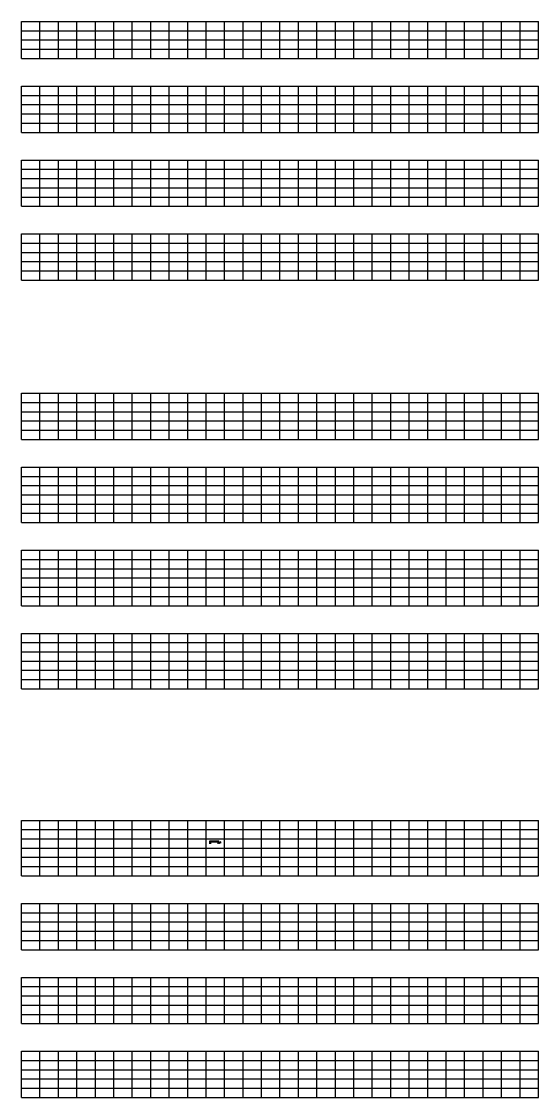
# Model space of a CAD drawing. Extents: x 1374311 to 1383814, y 384102 to 406278.
# Drawn here: x 1375927 to 1376207, y 387815 to 388398 of the extents above; entities that cross this region are included whole.
import ezdxf

# ---------------------------------------------------------------- set-up
doc = ezdxf.new("R2010")
doc.units = 0
doc.layers.add('R_Border Prem', color=7, linetype='Continuous')
doc.layers.add('R_Grid', color=7, linetype='Continuous')

msp = doc.modelspace()

# ---------------------------------------------------------------- linework, layer by layer
at = {"layer": 'R_Border Prem'}
for p, q in [((1376028.61, 387954.05), (1376033.36, 387954.05)), ((1376028.61, 387952.55), (1376028.61, 387954.05)), ((1376029.11, 387952.55), (1376029.11, 387953.55)), ((1376029.11, 387953.55), (1376033.11, 387953.55)), ((1376033.44, 387953.88), (1376033.11, 387953.55)), ((1376034.61, 387953.57), (1376033.11, 387953.05)), ((1376033.11, 387952.55), (1376033.11, 387953.05)), ((1376033.44, 387953.88), (1376033.36, 387954.05)), ((1376034.61, 387953.04), (1376033.61, 387952.69)), ((1376033.61, 387952.55), (1376033.61, 387952.69))]:
    msp.add_line(p, q, dxfattribs=at)
msp.add_lwpolyline([(1376034.61, 387953.04), (1376034.61, 387953.57)], dxfattribs=at)
at = {"layer": 'R_Grid'}
for p, q in [((1375926.61, 388397.62), (1376206.61, 388397.62)), ((1375926.61, 388377.62), (1375926.61, 388397.62)), ((1375936.61, 388377.62), (1375936.61, 388397.62)), ((1375946.61, 388377.62), (1375946.61, 388397.62)), ((1375956.61, 388377.62), (1375956.61, 388397.62)), ((1375966.61, 388377.62), (1375966.61, 388397.62)), ((1375976.61, 388377.62), (1375976.61, 388397.62)), ((1375986.61, 388377.62), (1375986.61, 388397.62)), ((1375996.61, 388377.62), (1375996.61, 388397.62)), ((1376006.61, 388377.62), (1376006.61, 388397.62)), ((1376016.61, 388377.62), (1376016.61, 388397.62)), ((1376026.61, 388377.62), (1376026.61, 388397.62)), ((1376036.61, 388377.62), (1376036.61, 388397.62)), ((1376046.61, 388377.62), (1376046.61, 388397.62)), ((1376056.61, 388377.62), (1376056.61, 388397.62)), ((1376066.61, 388377.62), (1376066.61, 388397.62)), ((1376076.61, 388377.62), (1376076.61, 388397.62)), ((1376086.61, 388377.62), (1376086.61, 388397.62)), ((1376096.61, 388377.62), (1376096.61, 388397.62)), ((1376106.61, 388377.62), (1376106.61, 388397.62)), ((1376116.61, 388377.62), (1376116.61, 388397.62)), ((1376126.61, 388377.62), (1376126.61, 388397.62)), ((1376136.61, 388377.62), (1376136.61, 388397.62)), ((1376146.61, 388377.62), (1376146.61, 388397.62)), ((1376156.61, 388377.62), (1376156.61, 388397.62)), ((1376166.61, 388377.62), (1376166.61, 388397.62)), ((1376176.61, 388377.62), (1376176.61, 388397.62)), ((1376186.61, 388377.62), (1376186.61, 388397.62)), ((1376196.61, 388377.62), (1376196.61, 388397.62)), ((1376206.61, 388377.62), (1376206.61, 388397.62)), ((1375926.61, 388392.62), (1376206.61, 388392.62)), ((1375926.61, 388387.62), (1376206.61, 388387.62)), ((1375926.61, 388382.62), (1376206.61, 388382.62)), ((1375926.61, 388377.62), (1376206.61, 388377.62)), ((1375926.61, 388362.62), (1376206.61, 388362.62)), ((1375926.61, 388337.62), (1375926.61, 388362.62)), ((1375936.61, 388337.62), (1375936.61, 388362.62)), ((1375946.61, 388337.62), (1375946.61, 388362.62)), ((1375956.61, 388337.62), (1375956.61, 388362.62)), ((1375966.61, 388337.62), (1375966.61, 388362.62)), ((1375976.61, 388337.62), (1375976.61, 388362.62)), ((1375986.61, 388337.62), (1375986.61, 388362.62)), ((1375996.61, 388337.62), (1375996.61, 388362.62)), ((1376006.61, 388337.62), (1376006.61, 388362.62)), ((1376016.61, 388337.62), (1376016.61, 388362.62)), ((1376026.61, 388337.62), (1376026.61, 388362.62)), ((1376036.61, 388337.62), (1376036.61, 388362.62)), ((1376046.61, 388337.62), (1376046.61, 388362.62)), ((1376056.61, 388337.62), (1376056.61, 388362.62)), ((1376066.61, 388337.62), (1376066.61, 388362.62)), ((1376076.61, 388337.62), (1376076.61, 388362.62)), ((1376086.61, 388337.62), (1376086.61, 388362.62)), ((1376096.61, 388337.62), (1376096.61, 388362.62)), ((1376106.61, 388337.62), (1376106.61, 388362.62)), ((1376116.61, 388337.62), (1376116.61, 388362.62)), ((1376126.61, 388337.62), (1376126.61, 388362.62)), ((1376136.61, 388337.62), (1376136.61, 388362.62)), ((1376146.61, 388337.62), (1376146.61, 388362.62)), ((1376156.61, 388337.62), (1376156.61, 388362.62)), ((1376166.61, 388337.62), (1376166.61, 388362.62)), ((1376176.61, 388337.62), (1376176.61, 388362.62)), ((1376186.61, 388337.62), (1376186.61, 388362.62)), ((1376196.61, 388337.62), (1376196.61, 388362.62)), ((1376206.61, 388337.62), (1376206.61, 388362.62)), ((1375926.61, 388357.62), (1376206.61, 388357.62)), ((1375926.61, 388352.62), (1376206.61, 388352.62)), ((1375926.61, 388347.62), (1376206.61, 388347.62)), ((1375926.61, 388342.62), (1376206.61, 388342.62)), ((1375926.61, 388337.62), (1376206.61, 388337.62)), ((1375926.61, 388322.62), (1376206.61, 388322.62)), ((1375926.61, 388297.62), (1375926.61, 388322.62)), ((1375936.61, 388297.62), (1375936.61, 388322.62)), ((1375946.61, 388297.62), (1375946.61, 388322.62)), ((1375956.61, 388297.62), (1375956.61, 388322.62)), ((1375966.61, 388297.62), (1375966.61, 388322.62)), ((1375976.61, 388297.62), (1375976.61, 388322.62)), ((1375986.61, 388297.62), (1375986.61, 388322.62)), ((1375996.61, 388297.62), (1375996.61, 388322.62)), ((1376006.61, 388297.62), (1376006.61, 388322.62)), ((1376016.61, 388297.62), (1376016.61, 388322.62)), ((1376026.61, 388297.62), (1376026.61, 388322.62)), ((1376036.61, 388297.62), (1376036.61, 388322.62)), ((1376046.61, 388297.62), (1376046.61, 388322.62)), ((1376056.61, 388297.62), (1376056.61, 388322.62)), ((1376066.61, 388297.62), (1376066.61, 388322.62)), ((1376076.61, 388297.62), (1376076.61, 388322.62)), ((1376086.61, 388297.62), (1376086.61, 388322.62)), ((1376096.61, 388297.62), (1376096.61, 388322.62)), ((1376106.61, 388297.62), (1376106.61, 388322.62)), ((1376116.61, 388297.62), (1376116.61, 388322.62)), ((1376126.61, 388297.62), (1376126.61, 388322.62)), ((1376136.61, 388297.62), (1376136.61, 388322.62)), ((1376146.61, 388297.62), (1376146.61, 388322.62)), ((1376156.61, 388297.62), (1376156.61, 388322.62)), ((1376166.61, 388297.62), (1376166.61, 388322.62)), ((1376176.61, 388297.62), (1376176.61, 388322.62)), ((1376186.61, 388297.62), (1376186.61, 388322.62)), ((1376196.61, 388297.62), (1376196.61, 388322.62)), ((1376206.61, 388297.62), (1376206.61, 388322.62)), ((1375926.61, 388317.62), (1376206.61, 388317.62)), ((1375926.61, 388312.62), (1376206.61, 388312.62)), ((1375926.61, 388307.62), (1376206.61, 388307.62)), ((1375926.61, 388302.62), (1376206.61, 388302.62)), ((1375926.61, 388297.62), (1376206.61, 388297.62)), ((1375926.61, 388282.62), (1376206.61, 388282.62)), ((1375926.61, 388257.62), (1375926.61, 388282.62)), ((1375936.61, 388257.62), (1375936.61, 388282.62)), ((1375946.61, 388257.62), (1375946.61, 388282.62)), ((1375956.61, 388257.62), (1375956.61, 388282.62)), ((1375966.61, 388257.62), (1375966.61, 388282.62)), ((1375976.61, 388257.62), (1375976.61, 388282.62)), ((1375986.61, 388257.62), (1375986.61, 388282.62)), ((1375996.61, 388257.62), (1375996.61, 388282.62)), ((1376006.61, 388257.62), (1376006.61, 388282.62)), ((1376016.61, 388257.62), (1376016.61, 388282.62)), ((1376026.61, 388257.62), (1376026.61, 388282.62)), ((1376036.61, 388257.62), (1376036.61, 388282.62)), ((1376046.61, 388257.62), (1376046.61, 388282.62)), ((1376056.61, 388257.62), (1376056.61, 388282.62)), ((1376066.61, 388257.62), (1376066.61, 388282.62)), ((1376076.61, 388257.62), (1376076.61, 388282.62)), ((1376086.61, 388257.62), (1376086.61, 388282.62)), ((1376096.61, 388257.62), (1376096.61, 388282.62)), ((1376106.61, 388257.62), (1376106.61, 388282.62)), ((1376116.61, 388257.62), (1376116.61, 388282.62)), ((1376126.61, 388257.62), (1376126.61, 388282.62)), ((1376136.61, 388257.62), (1376136.61, 388282.62)), ((1376146.61, 388257.62), (1376146.61, 388282.62)), ((1376156.61, 388257.62), (1376156.61, 388282.62)), ((1376166.61, 388257.62), (1376166.61, 388282.62)), ((1376176.61, 388257.62), (1376176.61, 388282.62)), ((1376186.61, 388257.62), (1376186.61, 388282.62)), ((1376196.61, 388257.62), (1376196.61, 388282.62)), ((1376206.61, 388257.62), (1376206.61, 388282.62)), ((1375926.61, 388277.62), (1376206.61, 388277.62)), ((1375926.61, 388272.62), (1376206.61, 388272.62)), ((1375926.61, 388267.62), (1376206.61, 388267.62)), ((1375926.61, 388262.62), (1376206.61, 388262.62)), ((1375926.61, 388257.62), (1376206.61, 388257.62)), ((1375926.61, 388196.4), (1376206.61, 388196.4)), ((1375926.61, 388171.4), (1375926.61, 388196.4)), ((1375936.61, 388171.4), (1375936.61, 388196.4)), ((1375946.61, 388171.4), (1375946.61, 388196.4)), ((1375956.61, 388171.4), (1375956.61, 388196.4)), ((1375966.61, 388171.4), (1375966.61, 388196.4)), ((1375976.61, 388171.4), (1375976.61, 388196.4)), ((1375986.61, 388171.4), (1375986.61, 388196.4)), ((1375996.61, 388171.4), (1375996.61, 388196.4)), ((1376006.61, 388171.4), (1376006.61, 388196.4)), ((1376016.61, 388171.4), (1376016.61, 388196.4)), ((1376026.61, 388171.4), (1376026.61, 388196.4)), ((1376036.61, 388171.4), (1376036.61, 388196.4)), ((1376046.61, 388171.4), (1376046.61, 388196.4)), ((1376056.61, 388171.4), (1376056.61, 388196.4)), ((1376066.61, 388171.4), (1376066.61, 388196.4)), ((1376076.61, 388171.4), (1376076.61, 388196.4)), ((1376086.61, 388171.4), (1376086.61, 388196.4)), ((1376096.61, 388171.4), (1376096.61, 388196.4)), ((1376106.61, 388171.4), (1376106.61, 388196.4)), ((1376116.61, 388171.4), (1376116.61, 388196.4)), ((1376126.61, 388171.4), (1376126.61, 388196.4)), ((1376136.61, 388171.4), (1376136.61, 388196.4)), ((1376146.61, 388171.4), (1376146.61, 388196.4)), ((1376156.61, 388171.4), (1376156.61, 388196.4)), ((1376166.61, 388171.4), (1376166.61, 388196.4)), ((1376176.61, 388171.4), (1376176.61, 388196.4)), ((1376186.61, 388171.4), (1376186.61, 388196.4)), ((1376196.61, 388171.4), (1376196.61, 388196.4)), ((1376206.61, 388171.4), (1376206.61, 388196.4)), ((1375926.61, 388191.4), (1376206.61, 388191.4)), ((1375926.61, 388186.4), (1376206.61, 388186.4)), ((1375926.61, 388181.4), (1376206.61, 388181.4)), ((1375926.61, 388176.4), (1376206.61, 388176.4)), ((1375926.61, 388171.4), (1376206.61, 388171.4)), ((1375926.61, 388156.4), (1376206.61, 388156.4)), ((1375926.61, 388126.4), (1375926.61, 388156.4)), ((1375936.61, 388126.4), (1375936.61, 388156.4)), ((1375946.61, 388126.4), (1375946.61, 388156.4)), ((1375956.61, 388126.4), (1375956.61, 388156.4)), ((1375966.61, 388126.4), (1375966.61, 388156.4)), ((1375976.61, 388126.4), (1375976.61, 388156.4)), ((1375986.61, 388126.4), (1375986.61, 388156.4)), ((1375996.61, 388126.4), (1375996.61, 388156.4)), ((1376006.61, 388126.4), (1376006.61, 388156.4)), ((1376016.61, 388126.4), (1376016.61, 388156.4)), ((1376026.61, 388126.4), (1376026.61, 388156.4)), ((1376036.61, 388126.4), (1376036.61, 388156.4)), ((1376046.61, 388126.4), (1376046.61, 388156.4)), ((1376056.61, 388126.4), (1376056.61, 388156.4)), ((1376066.61, 388126.4), (1376066.61, 388156.4)), ((1376076.61, 388126.4), (1376076.61, 388156.4)), ((1376086.61, 388126.4), (1376086.61, 388156.4)), ((1376096.61, 388126.4), (1376096.61, 388156.4)), ((1376106.61, 388126.4), (1376106.61, 388156.4)), ((1376116.61, 388126.4), (1376116.61, 388156.4)), ((1376126.61, 388126.4), (1376126.61, 388156.4)), ((1376136.61, 388126.4), (1376136.61, 388156.4)), ((1376146.61, 388126.4), (1376146.61, 388156.4)), ((1376156.61, 388126.4), (1376156.61, 388156.4)), ((1376166.61, 388126.4), (1376166.61, 388156.4)), ((1376176.61, 388126.4), (1376176.61, 388156.4)), ((1376186.61, 388126.4), (1376186.61, 388156.4)), ((1376196.61, 388126.4), (1376196.61, 388156.4)), ((1376206.61, 388126.4), (1376206.61, 388156.4)), ((1375926.61, 388151.4), (1376206.61, 388151.4)), ((1375926.61, 388146.4), (1376206.61, 388146.4)), ((1375926.61, 388141.4), (1376206.61, 388141.4)), ((1375926.61, 388136.4), (1376206.61, 388136.4)), ((1375926.61, 388131.4), (1376206.61, 388131.4)), ((1375926.61, 388126.4), (1376206.61, 388126.4)), ((1375926.61, 388111.4), (1376206.61, 388111.4)), ((1375926.61, 388081.4), (1375926.61, 388111.4)), ((1375936.61, 388081.4), (1375936.61, 388111.4)), ((1375946.61, 388081.4), (1375946.61, 388111.4)), ((1375956.61, 388081.4), (1375956.61, 388111.4)), ((1375966.61, 388081.4), (1375966.61, 388111.4)), ((1375976.61, 388081.4), (1375976.61, 388111.4)), ((1375986.61, 388081.4), (1375986.61, 388111.4)), ((1375996.61, 388081.4), (1375996.61, 388111.4)), ((1376006.61, 388081.4), (1376006.61, 388111.4)), ((1376016.61, 388081.4), (1376016.61, 388111.4)), ((1376026.61, 388081.4), (1376026.61, 388111.4)), ((1376036.61, 388081.4), (1376036.61, 388111.4)), ((1376046.61, 388081.4), (1376046.61, 388111.4)), ((1376056.61, 388081.4), (1376056.61, 388111.4)), ((1376066.61, 388081.4), (1376066.61, 388111.4)), ((1376076.61, 388081.4), (1376076.61, 388111.4)), ((1376086.61, 388081.4), (1376086.61, 388111.4)), ((1376096.61, 388081.4), (1376096.61, 388111.4)), ((1376106.61, 388081.4), (1376106.61, 388111.4)), ((1376116.61, 388081.4), (1376116.61, 388111.4)), ((1376126.61, 388081.4), (1376126.61, 388111.4)), ((1376136.61, 388081.4), (1376136.61, 388111.4)), ((1376146.61, 388081.4), (1376146.61, 388111.4)), ((1376156.61, 388081.4), (1376156.61, 388111.4)), ((1376166.61, 388081.4), (1376166.61, 388111.4)), ((1376176.61, 388081.4), (1376176.61, 388111.4)), ((1376186.61, 388081.4), (1376186.61, 388111.4)), ((1376196.61, 388081.4), (1376196.61, 388111.4)), ((1376206.61, 388081.4), (1376206.61, 388111.4)), ((1375926.61, 388106.4), (1376206.61, 388106.4)), ((1375926.61, 388101.4), (1376206.61, 388101.4)), ((1375926.61, 388096.4), (1376206.61, 388096.4)), ((1375926.61, 388091.4), (1376206.61, 388091.4)), ((1375926.61, 388086.4), (1376206.61, 388086.4)), ((1375926.61, 388081.4), (1376206.61, 388081.4)), ((1375926.61, 388066.4), (1376206.61, 388066.4)), ((1375926.61, 388036.4), (1375926.61, 388066.4)), ((1375936.61, 388036.4), (1375936.61, 388066.4)), ((1375946.61, 388036.4), (1375946.61, 388066.4)), ((1375956.61, 388036.4), (1375956.61, 388066.4)), ((1375966.61, 388036.4), (1375966.61, 388066.4)), ((1375976.61, 388036.4), (1375976.61, 388066.4)), ((1375986.61, 388036.4), (1375986.61, 388066.4)), ((1375996.61, 388036.4), (1375996.61, 388066.4)), ((1376006.61, 388036.4), (1376006.61, 388066.4)), ((1376016.61, 388036.4), (1376016.61, 388066.4)), ((1376026.61, 388036.4), (1376026.61, 388066.4)), ((1376036.61, 388036.4), (1376036.61, 388066.4)), ((1376046.61, 388036.4), (1376046.61, 388066.4)), ((1376056.61, 388036.4), (1376056.61, 388066.4)), ((1376066.61, 388036.4), (1376066.61, 388066.4)), ((1376076.61, 388036.4), (1376076.61, 388066.4)), ((1376086.61, 388036.4), (1376086.61, 388066.4)), ((1376096.61, 388036.4), (1376096.61, 388066.4)), ((1376106.61, 388036.4), (1376106.61, 388066.4)), ((1376116.61, 388036.4), (1376116.61, 388066.4)), ((1376126.61, 388036.4), (1376126.61, 388066.4)), ((1376136.61, 388036.4), (1376136.61, 388066.4)), ((1376146.61, 388036.4), (1376146.61, 388066.4)), ((1376156.61, 388036.4), (1376156.61, 388066.4)), ((1376166.61, 388036.4), (1376166.61, 388066.4)), ((1376176.61, 388036.4), (1376176.61, 388066.4)), ((1376186.61, 388036.4), (1376186.61, 388066.4)), ((1376196.61, 388036.4), (1376196.61, 388066.4)), ((1376206.61, 388036.4), (1376206.61, 388066.4)), ((1375926.61, 388061.4), (1376206.61, 388061.4)), ((1375926.61, 388056.4), (1376206.61, 388056.4)), ((1375926.61, 388051.4), (1376206.61, 388051.4)), ((1375926.61, 388046.4), (1376206.61, 388046.4)), ((1375926.61, 388041.4), (1376206.61, 388041.4)), ((1375926.61, 388036.4), (1376206.61, 388036.4)), ((1375926.61, 387965.18), (1376206.61, 387965.18)), ((1375926.61, 387935.18), (1375926.61, 387965.18)), ((1375936.61, 387935.18), (1375936.61, 387965.18)), ((1375946.61, 387935.18), (1375946.61, 387965.18)), ((1375956.61, 387935.18), (1375956.61, 387965.18)), ((1375966.61, 387935.18), (1375966.61, 387965.18)), ((1375976.61, 387935.18), (1375976.61, 387965.18)), ((1375986.61, 387935.18), (1375986.61, 387965.18)), ((1375996.61, 387935.18), (1375996.61, 387965.18)), ((1376006.61, 387935.18), (1376006.61, 387965.18)), ((1376016.61, 387935.18), (1376016.61, 387965.18)), ((1376026.61, 387935.18), (1376026.61, 387965.18)), ((1376036.61, 387935.18), (1376036.61, 387965.18)), ((1376046.61, 387935.18), (1376046.61, 387965.18)), ((1376056.61, 387935.18), (1376056.61, 387965.18)), ((1376066.61, 387935.18), (1376066.61, 387965.18)), ((1376076.61, 387935.18), (1376076.61, 387965.18)), ((1376086.61, 387935.18), (1376086.61, 387965.18)), ((1376096.61, 387935.18), (1376096.61, 387965.18)), ((1376106.61, 387935.18), (1376106.61, 387965.18)), ((1376116.61, 387935.18), (1376116.61, 387965.18)), ((1376126.61, 387935.18), (1376126.61, 387965.18)), ((1376136.61, 387935.18), (1376136.61, 387965.18)), ((1376146.61, 387935.18), (1376146.61, 387965.18)), ((1376156.61, 387935.18), (1376156.61, 387965.18)), ((1376166.61, 387935.18), (1376166.61, 387965.18)), ((1376176.61, 387935.18), (1376176.61, 387965.18)), ((1376186.61, 387935.18), (1376186.61, 387965.18)), ((1376196.61, 387935.18), (1376196.61, 387965.18)), ((1376206.61, 387935.18), (1376206.61, 387965.18)), ((1375926.61, 387960.18), (1376206.61, 387960.18)), ((1375926.61, 387955.18), (1376206.61, 387955.18)), ((1375926.61, 387950.18), (1376206.61, 387950.18)), ((1375926.61, 387945.18), (1376206.61, 387945.18)), ((1375926.61, 387940.18), (1376206.61, 387940.18)), ((1375926.61, 387935.18), (1376206.61, 387935.18)), ((1375926.61, 387920.18), (1376206.61, 387920.18)), ((1375926.61, 387895.18), (1375926.61, 387920.18)), ((1375936.61, 387895.18), (1375936.61, 387920.18)), ((1375946.61, 387895.18), (1375946.61, 387920.18)), ((1375956.61, 387895.18), (1375956.61, 387920.18)), ((1375966.61, 387895.18), (1375966.61, 387920.18)), ((1375976.61, 387895.18), (1375976.61, 387920.18)), ((1375986.61, 387895.18), (1375986.61, 387920.18)), ((1375996.61, 387895.18), (1375996.61, 387920.18)), ((1376006.61, 387895.18), (1376006.61, 387920.18)), ((1376016.61, 387895.18), (1376016.61, 387920.18)), ((1376026.61, 387895.18), (1376026.61, 387920.18)), ((1376036.61, 387895.18), (1376036.61, 387920.18)), ((1376046.61, 387895.18), (1376046.61, 387920.18)), ((1376056.61, 387895.18), (1376056.61, 387920.18)), ((1376066.61, 387895.18), (1376066.61, 387920.18)), ((1376076.61, 387895.18), (1376076.61, 387920.18)), ((1376086.61, 387895.18), (1376086.61, 387920.18)), ((1376096.61, 387895.18), (1376096.61, 387920.18)), ((1376106.61, 387895.18), (1376106.61, 387920.18)), ((1376116.61, 387895.18), (1376116.61, 387920.18)), ((1376126.61, 387895.18), (1376126.61, 387920.18)), ((1376136.61, 387895.18), (1376136.61, 387920.18)), ((1376146.61, 387895.18), (1376146.61, 387920.18)), ((1376156.61, 387895.18), (1376156.61, 387920.18)), ((1376166.61, 387895.18), (1376166.61, 387920.18)), ((1376176.61, 387895.18), (1376176.61, 387920.18)), ((1376186.61, 387895.18), (1376186.61, 387920.18)), ((1376196.61, 387895.18), (1376196.61, 387920.18)), ((1376206.61, 387895.18), (1376206.61, 387920.18)), ((1375926.61, 387915.18), (1376206.61, 387915.18)), ((1375926.61, 387910.18), (1376206.61, 387910.18)), ((1375926.61, 387905.18), (1376206.61, 387905.18)), ((1375926.61, 387900.18), (1376206.61, 387900.18)), ((1375926.61, 387895.18), (1376206.61, 387895.18)), ((1375926.61, 387880.18), (1376206.61, 387880.18)), ((1375926.61, 387855.18), (1375926.61, 387880.18)), ((1375936.61, 387855.18), (1375936.61, 387880.18)), ((1375946.61, 387855.18), (1375946.61, 387880.18)), ((1375956.61, 387855.18), (1375956.61, 387880.18)), ((1375966.61, 387855.18), (1375966.61, 387880.18)), ((1375976.61, 387855.18), (1375976.61, 387880.18)), ((1375986.61, 387855.18), (1375986.61, 387880.18)), ((1375996.61, 387855.18), (1375996.61, 387880.18)), ((1376006.61, 387855.18), (1376006.61, 387880.18)), ((1376016.61, 387855.18), (1376016.61, 387880.18)), ((1376026.61, 387855.18), (1376026.61, 387880.18)), ((1376036.61, 387855.18), (1376036.61, 387880.18)), ((1376046.61, 387855.18), (1376046.61, 387880.18)), ((1376056.61, 387855.18), (1376056.61, 387880.18)), ((1376066.61, 387855.18), (1376066.61, 387880.18)), ((1376076.61, 387855.18), (1376076.61, 387880.18)), ((1376086.61, 387855.18), (1376086.61, 387880.18)), ((1376096.61, 387855.18), (1376096.61, 387880.18)), ((1376106.61, 387855.18), (1376106.61, 387880.18)), ((1376116.61, 387855.18), (1376116.61, 387880.18)), ((1376126.61, 387855.18), (1376126.61, 387880.18)), ((1376136.61, 387855.18), (1376136.61, 387880.18)), ((1376146.61, 387855.18), (1376146.61, 387880.18)), ((1376156.61, 387855.18), (1376156.61, 387880.18)), ((1376166.61, 387855.18), (1376166.61, 387880.18)), ((1376176.61, 387855.18), (1376176.61, 387880.18)), ((1376186.61, 387855.18), (1376186.61, 387880.18)), ((1376196.61, 387855.18), (1376196.61, 387880.18)), ((1376206.61, 387855.18), (1376206.61, 387880.18)), ((1375926.61, 387875.18), (1376206.61, 387875.18)), ((1375926.61, 387870.18), (1376206.61, 387870.18)), ((1375926.61, 387865.18), (1376206.61, 387865.18)), ((1375926.61, 387860.18), (1376206.61, 387860.18)), ((1375926.61, 387855.18), (1376206.61, 387855.18)), ((1375926.61, 387840.18), (1376206.61, 387840.18)), ((1375926.61, 387815.18), (1375926.61, 387840.18)), ((1375926.61, 387835.18), (1376206.61, 387835.18)), ((1375936.61, 387815.18), (1375936.61, 387840.18)), ((1375946.61, 387815.18), (1375946.61, 387840.18)), ((1375956.61, 387815.18), (1375956.61, 387840.18)), ((1375966.61, 387815.18), (1375966.61, 387840.18)), ((1375976.61, 387815.18), (1375976.61, 387840.18)), ((1375986.61, 387815.18), (1375986.61, 387840.18)), ((1375996.61, 387815.18), (1375996.61, 387840.18)), ((1376006.61, 387815.18), (1376006.61, 387840.18)), ((1376016.61, 387815.18), (1376016.61, 387840.18)), ((1376026.61, 387815.18), (1376026.61, 387840.18)), ((1376036.61, 387815.18), (1376036.61, 387840.18)), ((1376046.61, 387815.18), (1376046.61, 387840.18)), ((1376056.61, 387815.18), (1376056.61, 387840.18)), ((1376066.61, 387815.18), (1376066.61, 387840.18)), ((1376076.61, 387815.18), (1376076.61, 387840.18)), ((1376086.61, 387815.18), (1376086.61, 387840.18)), ((1376096.61, 387815.18), (1376096.61, 387840.18)), ((1376106.61, 387815.18), (1376106.61, 387840.18)), ((1376116.61, 387815.18), (1376116.61, 387840.18)), ((1376126.61, 387815.18), (1376126.61, 387840.18)), ((1376136.61, 387815.18), (1376136.61, 387840.18)), ((1376146.61, 387815.18), (1376146.61, 387840.18)), ((1376156.61, 387815.18), (1376156.61, 387840.18)), ((1376166.61, 387815.18), (1376166.61, 387840.18)), ((1376176.61, 387815.18), (1376176.61, 387840.18)), ((1376186.61, 387815.18), (1376186.61, 387840.18)), ((1376196.61, 387815.18), (1376196.61, 387840.18)), ((1376206.61, 387815.18), (1376206.61, 387840.18)), ((1375926.61, 387830.18), (1376206.61, 387830.18)), ((1375926.61, 387825.18), (1376206.61, 387825.18)), ((1375926.61, 387820.18), (1376206.61, 387820.18)), ((1375926.61, 387815.18), (1376206.61, 387815.18))]:
    msp.add_line(p, q, dxfattribs=at)

doc.saveas('drawing.dxf')
